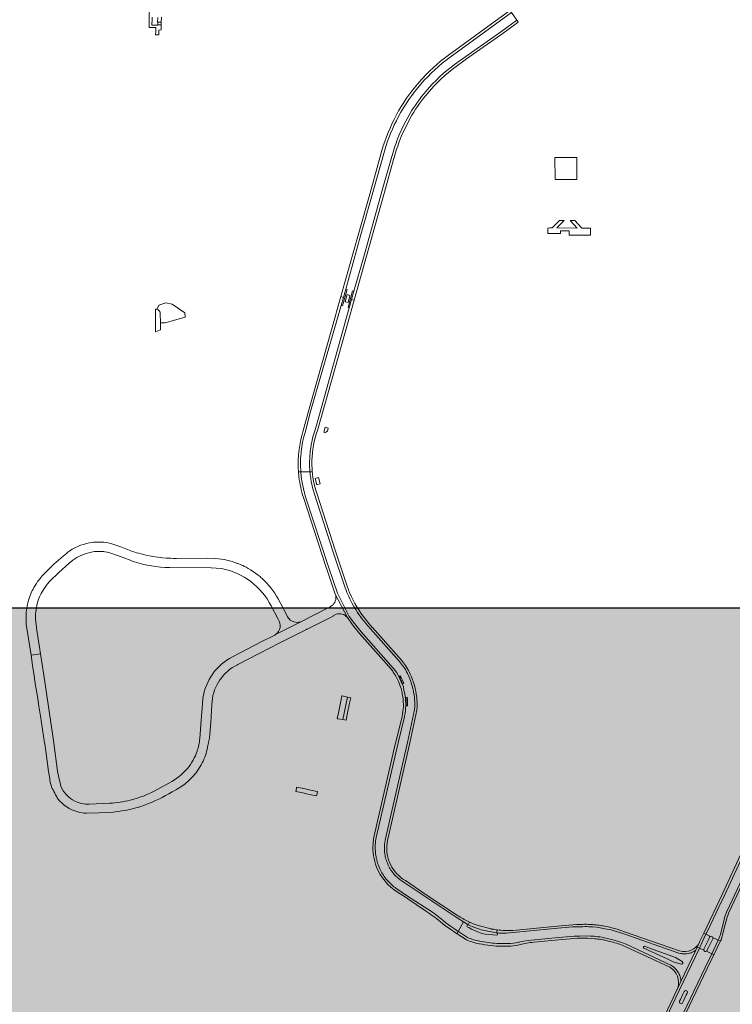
# Model space of a CAD drawing. Header units: metres. Extents: x 152391 to 157968, y 462336 to 467280.
# Tile 557 of 656: x 157128.2 to 157132.34, y 462640.69 to 462646.41. Entities that reach past the tile are written whole.
import ezdxf

# ---------------------------------------------------------------- set-up
doc = ezdxf.new("R2010")
doc.units = ezdxf.units.M
doc.header["$LTSCALE"] = 0.75
for name, color, linetype, lineweight in [('B-WE-VH-VERHARDING_ASFALT-GV', 251, 'Continuous', 18), ('B-WE-VH-VERHARDING_BETON-GV', 251, 'Continuous', 18), ('B-WE-VH-VERHARDING_OPEN-GV', 251, 'Continuous', 18), ('B-WE-VH-VERHARDING_STRAATBAKSTEEN-GV', 251, 'Continuous', 18), ('B-WE-VH-VERHARDING_TEGEL_RUBBER-GV', 251, 'Continuous', 18), ('X-XX-AL-TEKENBLAD-T18', 1, 'Continuous', 25), ('X-XX-AL-TEKENBLAD_VIEWPORT-V', 253, 'Continuous', 18)]:
    doc.layers.add(name, color=color, linetype=linetype, lineweight=lineweight)

msp = doc.modelspace()

# ---------------------------------------------------------------- hatches: boundary and pattern name
at = {"layer": 'X-XX-AL-TEKENBLAD_VIEWPORT-V', "transparency": 33554559}
h = msp.add_hatch(color=41, dxfattribs=at)
h.dxf.hatch_style = 1
h.paths.add_polyline_path([(157133.6203, 462642.9954), (157127.7403, 462642.9954), (157127.7403, 462636.4629), (157128.8471, 462636.4629), (157128.8471, 462636.515), (157132.1203, 462636.515), (157132.1203, 462639.5004), (157132.1814, 462639.5004), (157132.1814, 462639.6465), (157133.6203, 462639.6465)])

# ---------------------------------------------------------------- linework, layer by layer
at = {"layer": 'B-WE-VH-VERHARDING_ASFALT-GV'}
for points in [[(157128.952, 462646.5068), (157128.9505, 462646.4065), (157128.9511, 462646.3991), (157128.9504, 462646.3686), (157128.9898, 462646.3679), (157128.9894, 462646.3529), (157128.9886, 462646.349), (157128.988, 462646.327), (157129.0068, 462646.3267), (157129.0071, 462646.3353), (157129.0076, 462646.3528), (157129.0196, 462646.356), (157129.0206, 462646.3838), (157129.0005, 462646.3842), (157129.0003, 462646.3829), (157128.9656, 462646.3833), (157128.9662, 462646.4004), (157128.9681, 462646.4005), (157128.9685, 462646.4284)], [(157129.0001, 462646.4278), (157128.9992, 462646.4004), (157129.0008, 462646.4002), (157129.0208, 462646.3999), (157129.0226, 462646.4292)], [(157130.7001, 462646.196), (157131.0566, 462646.4554), (157131.0479, 462646.4676), (157130.6913, 462646.2082)], [(157130.7262, 462646.1545), (157130.7717, 462646.1875), (157131.0011, 462646.3472), (157131.088, 462646.4118), (157131.0566, 462646.4554), (157130.7001, 462646.196)], [(157131.0958, 462646.4008), (157131.088, 462646.4118), (157131.0011, 462646.3472), (157130.7717, 462646.1875), (157130.7262, 462646.1545)], [(157130.7351, 462646.1424), (157130.7805, 462646.1754), (157130.7954, 462646.1862), (157130.9945, 462646.3261), (157130.9946, 462646.3262), (157130.9948, 462646.3263), (157130.9954, 462646.3268), (157130.9957, 462646.3271), (157131.009, 462646.3362), (157131.0958, 462646.4008)], [(157130.39, 462645.7101), (157130.4019, 462645.7422), (157130.4309, 462645.8029), (157130.4651, 462645.867)], [(157130.4651, 462645.867), (157130.4309, 462645.8029), (157130.4019, 462645.7422), (157130.39, 462645.7101)], [(157130.4041, 462645.705), (157130.4157, 462645.7362), (157130.4157, 462645.7363), (157130.4443, 462645.7961), (157130.4781, 462645.8596)], [(157130.3182, 462645.6508), (157130.2473, 462645.3967), (157130.1798, 462645.1582), (157130.0936, 462644.849), (157130.1009, 462644.8468), (157130.0736, 462644.7514), (157130.0662, 462644.7535), (157129.8893, 462644.1375), (157129.8568, 462644.0164), (157129.8532, 462644.004), (157129.85, 462643.9917), (157129.8442, 462643.9669), (157129.8405, 462643.9483), (157129.8375, 462643.9294), (157129.8345, 462643.9073), (157129.8332, 462643.8947), (157129.8321, 462643.882), (157129.831, 462643.863), (157129.8305, 462643.8503), (157129.8304, 462643.844), (157129.8304, 462643.8196), (157129.8315, 462643.7971), (157129.8322, 462643.7869)], [(157130.1654, 462645.1623), (157130.0653, 462644.8053), (157130.0799, 462644.8012), (157130.0936, 462644.849), (157130.1798, 462645.1582), (157130.2473, 462645.3967), (157130.3182, 462645.6508)], [(157130.3037, 462645.655), (157130.2329, 462645.4008), (157130.1654, 462645.1623)], [(157129.8322, 462643.7869), (157129.8854, 462643.7875), (157129.8849, 462643.7924), (157129.8844, 462643.7988), (157129.8833, 462643.8196), (157129.8831, 462643.8299), (157129.8831, 462643.8424), (157129.8831, 462643.8486), (157129.8836, 462643.8641), (157129.8847, 462643.8828), (157129.8857, 462643.8952), (157129.8871, 462643.9075), (157129.8895, 462643.926), (157129.8915, 462643.9383), (157129.8931, 462643.9475), (157129.8956, 462643.9597), (157129.8983, 462643.9719), (157129.9028, 462643.99), (157129.9061, 462644.002), (157129.9097, 462644.0139), (157129.9155, 462644.0313), (157129.9416, 462644.1209), (157130.1141, 462644.7402), (157130.1067, 462644.7422), (157130.1335, 462644.8385), (157130.1409, 462644.8364), (157130.1957, 462645.0304), (157130.3035, 462645.4154), (157130.3096, 462645.4372), (157130.3569, 462645.6055)], [(157130.3569, 462645.6055), (157130.3096, 462645.4372), (157130.3035, 462645.4154), (157130.1957, 462645.0304), (157130.1409, 462644.8364), (157130.1275, 462644.7883), (157130.1422, 462644.7842), (157130.2101, 462645.0264), (157130.3179, 462645.4113), (157130.324, 462645.4331), (157130.3714, 462645.6015)], [(157129.8186, 462643.7867), (157129.8322, 462643.7869), (157129.8315, 462643.7971), (157129.8304, 462643.8196), (157129.8304, 462643.844), (157129.8305, 462643.8503), (157129.831, 462643.863), (157129.8321, 462643.882), (157129.8332, 462643.8947), (157129.8345, 462643.9073), (157129.8375, 462643.9294), (157129.8405, 462643.9483), (157129.8442, 462643.9669), (157129.85, 462643.9917), (157129.8532, 462644.004), (157129.8568, 462644.0164), (157129.8893, 462644.1375), (157130.0662, 462644.7535), (157130.0799, 462644.8012), (157130.0653, 462644.8053), (157130.0403, 462644.7165), (157130.0359, 462644.7013), (157129.876, 462644.1399), (157129.8438, 462644.0201)], [(157129.9283, 462644.0272), (157129.9545, 462644.1167), (157130.1052, 462644.6522), (157130.1422, 462644.7842), (157130.1275, 462644.7883), (157130.1141, 462644.7402), (157129.9416, 462644.1209), (157129.9155, 462644.0313), (157129.9097, 462644.0139), (157129.9061, 462644.002), (157129.9028, 462643.99), (157129.8983, 462643.9719), (157129.8956, 462643.9597), (157129.8931, 462643.9475), (157129.8915, 462643.9383), (157129.8895, 462643.926), (157129.8871, 462643.9075), (157129.8857, 462643.8952), (157129.8847, 462643.8828), (157129.8836, 462643.8641), (157129.8831, 462643.8486), (157129.8831, 462643.8424), (157129.8831, 462643.8299), (157129.8833, 462643.8196), (157129.8844, 462643.7988), (157129.8849, 462643.7924), (157129.8854, 462643.7875), (157129.8988, 462643.7877)], [(157130.7406, 462641.104), (157130.7477, 462641.1174), (157130.7312, 462641.1287), (157130.7022, 462641.1486), (157130.6761, 462641.1667), (157130.6595, 462641.1802), (157130.6298, 462641.2034), (157130.6025, 462641.2248), (157130.4474, 462641.3271), (157130.3969, 462641.3603), (157130.3865, 462641.3674), (157130.3797, 462641.3724), (157130.3731, 462641.3776), (157130.3666, 462641.383), (157130.3571, 462641.3915), (157130.3511, 462641.3973), (157130.3451, 462641.4033), (157130.3352, 462641.4143), (157130.3272, 462641.424), (157130.3246, 462641.4274), (157130.3171, 462641.4376), (157130.3124, 462641.4445), (157130.3079, 462641.4516), (157130.3036, 462641.4589), (157130.2975, 462641.47), (157130.2919, 462641.4813), (157130.2854, 462641.4963), (157130.2815, 462641.5067), (157130.2788, 462641.5147), (157130.2763, 462641.5227), (157130.2731, 462641.5349), (157130.2711, 462641.5431), (157130.2695, 462641.5514), (157130.2669, 462641.568), (157130.2653, 462641.5848), (157130.2649, 462641.5932), (157130.2647, 462641.6038), (157130.2649, 462641.6164), (157130.2661, 462641.6332), (157130.267, 462641.6416), (157130.2689, 462641.6541), (157130.2704, 462641.6623), (157130.3974, 462642.2137), (157130.4346, 462642.3638), (157130.4356, 462642.3688), (157130.438, 462642.3829), (157130.4387, 462642.3877), (157130.4399, 462642.3972), (157130.4407, 462642.4068), (157130.4414, 462642.4163), (157130.4418, 462642.4259), (157130.4418, 462642.4427), (157130.4408, 462642.4618), (157130.4399, 462642.4714), (157130.4387, 462642.4812), (157130.4361, 462642.4975), (157130.4343, 462642.5069), (157130.4319, 462642.5173), (157130.4283, 462642.5382), (157130.3911, 462642.6226), (157130.3691, 462642.6472), (157130.1831, 462642.858), (157130.1591, 462642.8873), (157130.1438, 462642.907), (157130.1141, 462642.948), (157130.0449, 462643.0831), (157129.993, 462643.2354), (157129.8596, 462643.6431), (157129.856, 462643.655), (157129.8526, 462643.6671), (157129.8495, 462643.6792), (157129.8451, 462643.6976), (157129.8414, 462643.7161), (157129.8382, 462643.7347), (157129.8363, 462643.7471), (157129.8347, 462643.7595), (157129.8337, 462643.7689), (157129.8325, 462643.7814), (157129.8322, 462643.7869), (157129.8186, 462643.7867)], [(157129.8988, 462643.7877), (157129.8854, 462643.7875), (157129.8855, 462643.7865), (157129.8859, 462643.7804), (157129.8872, 462643.7691), (157129.8894, 462643.7524), (157129.8904, 462643.7463), (157129.8931, 462643.731), (157129.8981, 462643.7066), (157129.9027, 462643.6885), (157129.9077, 462643.6705), (157129.9095, 462643.6645), (157130.0207, 462643.3218), (157130.0903, 462643.1127), (157130.0953, 462643.0998), (157130.1004, 462643.0872), (157130.1058, 462643.0748), (157130.1114, 462643.0624), (157130.1171, 462643.0502), (157130.1232, 462643.0381), (157130.1295, 462643.0261), (157130.141, 462643.0054), (157130.1515, 462642.9879), (157130.1624, 462642.9708), (157130.1699, 462642.9596), (157130.1777, 462642.9484), (157130.1857, 462642.9375), (157130.1981, 462642.9213), (157130.211, 462642.9055), (157130.2375, 462642.8748), (157130.4061, 462642.6851), (157130.4297, 462642.6546), (157130.4313, 462642.6529), (157130.4359, 462642.6454), (157130.4397, 462642.6388), (157130.4469, 462642.6255), (157130.4515, 462642.6165), (157130.4558, 462642.6074), (157130.4599, 462642.5982), (157130.4655, 462642.5841), (157130.4733, 462642.5629), (157130.4763, 462642.5536), (157130.4792, 462642.5443), (157130.4819, 462642.5346), (157130.4862, 462642.5159), (157130.4881, 462642.5063), (157130.4901, 462642.4942), (157130.4925, 462642.4749), (157130.4933, 462642.4651), (157130.4941, 462642.4505), (157130.4943, 462642.4359), (157130.4942, 462642.4264), (157130.4924, 462642.404), (157130.4518, 462642.2159), (157130.3227, 462641.6485), (157130.3219, 462641.6445), (157130.3205, 462641.6367), (157130.3187, 462641.621), (157130.3182, 462641.6131), (157130.3179, 462641.6052), (157130.318, 462641.5932), (157130.3186, 462641.5834), (157130.3194, 462641.5755), (157130.3204, 462641.5677), (157130.3217, 462641.5599), (157130.3233, 462641.5521), (157130.3251, 462641.5444), (157130.3272, 462641.5367), (157130.3295, 462641.5292), (157130.3322, 462641.5217), (157130.3351, 462641.5139), (157130.3398, 462641.5034), (157130.3442, 462641.4946), (157130.348, 462641.4876), (157130.352, 462641.4808), (157130.3563, 462641.4741), (157130.3608, 462641.4676), (157130.3655, 462641.4612), (157130.3704, 462641.455), (157130.3756, 462641.4489), (157130.3809, 462641.4431), (157130.3864, 462641.4374), (157130.3922, 462641.432), (157130.3981, 462641.4267), (157130.4057, 462641.4204), (157130.412, 462641.4156), (157130.4185, 462641.4109), (157130.4325, 462641.4016), (157130.736, 462641.1996), (157130.7776, 462641.1734), (157130.8049, 462641.1562), (157130.8123, 462641.1723)], [(157129.8468, 462643.6389), (157129.9802, 462643.2311), (157129.9835, 462643.2215), (157130.0071, 462643.152), (157130.0324, 462643.0778), (157130.1026, 462642.941), (157130.133, 462642.8989), (157130.1485, 462642.8789), (157130.1728, 462642.8492), (157130.3585, 462642.6388)], [(157130.103, 462643.1172), (157130.0335, 462643.326), (157129.9224, 462643.6686)], [(157129.3381, 462643.2833), (157129.2894, 462643.2858), (157129.1091, 462643.2849), (157129.0915, 462643.2849), (157129.0774, 462643.2852), (157129.0633, 462643.2858), (157129.0493, 462643.2866), (157129.0282, 462643.2883), (157129.0142, 462643.2898), (157129.0003, 462643.2915), (157128.9863, 462643.2934), (157128.9724, 462643.2956), (157128.9516, 462643.2994), (157128.931, 462643.3038), (157128.9036, 462643.3104), (157128.89, 462643.3142), (157128.8775, 462643.3178), (157128.8664, 462643.3212), (157128.8531, 462643.3256), (157128.7855, 462643.3509), (157128.7335, 462643.3693), (157128.725, 462643.3715), (157128.7122, 462643.3742), (157128.6992, 462643.3764), (157128.6862, 462643.378), (157128.6731, 462643.379), (157128.6622, 462643.3794), (157128.6491, 462643.3794), (157128.6359, 462643.3788), (157128.6272, 462643.378), (157128.6207, 462643.3773)], [(157128.4507, 462643.298), (157128.4101, 462643.2623), (157128.397, 462643.2509), (157128.3417, 462643.1967), (157128.335, 462643.1899), (157128.3285, 462643.1829), (157128.3221, 462643.1758), (157128.316, 462643.1685), (157128.3071, 462643.1572), (157128.3015, 462643.1495), (157128.2947, 462643.1396), (157128.287, 462643.1276), (157128.2798, 462643.1152), (157128.2753, 462643.1067), (157128.271, 462643.0982), (157128.265, 462643.0852)], [(157128.6877, 462643.3244), (157128.6937, 462643.3235), (157128.7071, 462643.3211), (157128.7219, 462643.3162), (157128.7661, 462643.3012), (157128.8142, 462643.2843)], [(157128.373, 462643.1517), (157128.4255, 462643.2023), (157128.4852, 462643.2563)], [(157129.0698, 462643.231), (157129.3111, 462643.2299), (157129.3404, 462643.2284), (157129.3718, 462643.2253)], [(157129.5839, 462643.1877), (157129.5711, 462643.1974), (157129.5579, 462643.2068), (157129.549, 462643.2127), (157129.5399, 462643.2184), (157129.526, 462643.2266), (157129.5142, 462643.2331), (157129.5047, 462643.238), (157129.495, 462643.2426), (157129.4802, 462643.2492), (157129.4628, 462643.2561), (157129.4627, 462643.2559)], [(157130.1026, 462642.941), (157130.0324, 462643.0778)], [(157128.2363, 462642.9034), (157128.2642, 462642.7216), (157128.3181, 462642.7297), (157128.2952, 462642.8792), (157128.2928, 462642.9037), (157128.2919, 462642.9101), (157128.2911, 462642.9188), (157128.2902, 462642.9318), (157128.2899, 462642.9427), (157128.29, 462642.9514), (157128.2903, 462642.9601), (157128.2912, 462642.9731), (157128.2928, 462642.9861), (157128.2949, 462642.999)], [(157129.6598, 462643.0086), (157129.6995, 462642.9316), (157129.6999, 462642.931)], [(157130.003, 462643.0039), (157129.9915, 462642.998), (157129.8325, 462642.9163), (157129.6854, 462642.8427)], [(157129.7482, 462642.9581), (157129.6997, 462643.0492)], [(157129.4639, 462642.6671), (157129.4653, 462642.6684), (157129.4656, 462642.6679), (157129.5909, 462642.7331), (157129.7096, 462642.7933), (157129.7568, 462642.8171), (157129.8293, 462642.8537), (157129.8657, 462642.8722), (157129.868, 462642.8733), (157129.8691, 462642.8739), (157129.9147, 462642.8973), (157130.0197, 462642.95), (157130.0204, 462642.9504), (157130.0373, 462642.96), (157130.0375, 462642.9601)], [(157129.6854, 462642.8427), (157129.8325, 462642.9163)], [(157130.4403, 462642.6632), (157130.4165, 462642.6937), (157130.2481, 462642.8831), (157130.2476, 462642.8837), (157130.2213, 462642.9142)], [(157129.6802, 462642.8395), (157129.602, 462642.7995), (157129.4801, 462642.7365), (157129.4356, 462642.7135)], [(157128.4372, 462641.9617), (157128.4346, 462641.9705), (157128.4252, 462642.0116), (157128.4178, 462642.0492), (157128.3966, 462642.2108), (157128.3962, 462642.2129), (157128.3372, 462642.6058), (157128.3181, 462642.7297), (157128.2642, 462642.7216), (157128.273, 462642.6632), (157128.2812, 462642.6025), (157128.29, 462642.5436), (157128.3005, 462642.4846), (157128.3094, 462642.426), (157128.3183, 462642.3675), (157128.3427, 462642.2129), (157128.3433, 462642.2083), (157128.3491, 462642.1645), (157128.3567, 462642.1068), (157128.3646, 462642.0472), (157128.3721, 462642.0054)], [(157130.4038, 462642.5993), (157130.4105, 462642.6032)], [(157130.3359, 462641.6457), (157130.3434, 462641.6789), (157130.44, 462642.1029), (157130.465, 462642.2129), (157130.465, 462642.213), (157130.5058, 462642.402), (157130.5077, 462642.4257), (157130.5077, 462642.446), (157130.5071, 462642.4611), (157130.5059, 462642.4762), (157130.5048, 462642.4862), (157130.5035, 462642.4962), (157130.5004, 462642.5137), (157130.4972, 462642.5285), (157130.4946, 462642.539)], [(157130.4307, 462642.5581), (157130.4235, 462642.5554)], [(157130.4946, 462642.539), (157130.4907, 462642.5529), (157130.488, 462642.5628)], [(157129.2631, 462642.4711), (157129.2603, 462642.4387), (157129.2581, 462642.4141), (157129.2527, 462642.3455), (157129.2452, 462642.2382)], [(157129.2877, 462642.1743), (157129.2905, 462642.1879), (157129.2921, 462642.1969), (157129.2935, 462642.206), (157129.2945, 462642.2135), (157129.2979, 462642.2242), (157129.3007, 462642.2394), (157129.3023, 462642.2627), (157129.3082, 462642.3311), (157129.3148, 462642.4351), (157129.316, 462642.4542)], [(157130.4426, 462642.4774), (157130.4502, 462642.4783)], [(157130.4528, 462642.4273), (157130.4451, 462642.4274)], [(157130.4214, 462642.3668), (157130.3843, 462642.2168), (157130.3834, 462642.2129), (157130.2573, 462641.6651)], [(157132.2272, 462641.0825), (157132.2591, 462641.0677), (157132.2623, 462641.0746), (157132.2663, 462641.0858), (157132.269, 462641.0947), (157132.2868, 462641.1615), (157132.2973, 462641.2038), (157132.3011, 462641.2148), (157132.3067, 462641.2292), (157132.3237, 462641.2667), (157132.5762, 462641.8019), (157132.655, 462641.9665), (157132.7424, 462642.1619), (157132.7005, 462642.1819), (157132.4126, 462641.5811), (157132.2947, 462641.3262), (157132.2604, 462641.2539), (157132.1958, 462641.1194), (157132.187, 462641.1011), (157132.2137, 462641.0887)], [(157129.0681, 462641.9807), (157128.9979, 462641.942)], [(157129.0843, 462641.928), (157129.0839, 462641.9288)], [(157128.7216, 462641.8622), (157128.6012, 462641.8563)], [(157128.5859, 462641.8043), (157128.6586, 462641.8058), (157128.6588, 462641.8058), (157128.6983, 462641.808), (157128.7411, 462641.8107), (157128.7557, 462641.8122), (157128.7702, 462641.814), (157128.792, 462641.8172), (157128.8064, 462641.8196), (157128.8208, 462641.8224), (157128.8351, 462641.8253), (157128.8459, 462641.8278), (157128.8593, 462641.8313), (157128.8738, 462641.8351)], [(157132.5762, 462641.8019), (157132.3237, 462641.2667), (157132.3067, 462641.2292), (157132.3011, 462641.2148), (157132.2973, 462641.2038), (157132.2868, 462641.1615), (157132.269, 462641.0947), (157132.2663, 462641.0858), (157132.2623, 462641.0746), (157132.2591, 462641.0677), (157132.2713, 462641.0621), (157132.2748, 462641.0694), (157132.2819, 462641.0909), (157132.2839, 462641.0982), (157132.2999, 462641.1583), (157132.3103, 462641.2), (157132.3137, 462641.2101), (157132.3191, 462641.2238), (157132.3359, 462641.2609), (157132.5881, 462641.7956)], [(157130.7426, 462641.2102), (157130.5599, 462641.3307), (157130.44, 462641.4129), (157130.4261, 462641.4221)], [(157130.3951, 462641.3455), (157130.44, 462641.3158), (157130.4544, 462641.306), (157130.5019, 462641.2734), (157130.5568, 462641.2371)], [(157130.6441, 462641.1733), (157130.6697, 462641.1527)], [(157130.8049, 462641.1562), (157130.7776, 462641.1734), (157130.7477, 462641.1174), (157130.7491, 462641.1164), (157130.8007, 462641.0828)], [(157130.8123, 462641.1723), (157130.8049, 462641.1562), (157130.8142, 462641.1516), (157130.8315, 462641.145)], [(157130.8394, 462641.1606), (157130.8225, 462641.1677)], [(157130.8007, 462641.0828), (157130.7491, 462641.1164), (157130.7477, 462641.1174), (157130.7406, 462641.104), (157130.7945, 462641.0691)], [(157130.8646, 462641.1124), (157130.8246, 462641.1308), (157130.8082, 462641.1397), (157130.7989, 462641.1445)], [(157130.8315, 462641.145), (157130.8708, 462641.131)], [(157130.9385, 462641.1325), (157130.8622, 462641.1525)], [(157130.9098, 462641.1202), (157130.9725, 462641.1092), (157130.9745, 462641.1264)], [(157130.9745, 462641.1264), (157130.9725, 462641.1092)], [(157131.1539, 462641.0657), (157131.3306, 462641.0823), (157131.4006, 462641.0888), (157131.4204, 462641.0898), (157131.4513, 462641.0908), (157131.4962, 462641.0912), (157131.516, 462641.0905), (157131.5369, 462641.0891), (157131.5566, 462641.0871), (157131.5702, 462641.0854), (157131.5819, 462641.0837), (157131.5956, 462641.0812), (157131.6229, 462641.0746), (157131.6542, 462641.0663), (157131.6855, 462641.0571), (157131.6987, 462641.0526), (157131.7177, 462641.0454), (157131.7233, 462641.0432), (157131.7278, 462641.0411), (157131.9838, 462640.921), (157131.9891, 462640.9178), (157131.9939, 462640.9146), (157131.9986, 462640.9112), (157132.0051, 462640.9056), (157132.0093, 462640.9015), (157132.0132, 462640.8973), (157132.0187, 462640.8906), (157132.0237, 462640.8836), (157132.0259, 462640.8799), (157132.0288, 462640.8748), (157132.0325, 462640.8671), (157132.0347, 462640.8617), (157132.0375, 462640.8535), (157132.0389, 462640.8479), (157132.0406, 462640.8394), (157132.0414, 462640.8337), (157132.0419, 462640.8272), (157132.1278, 462641.0081), (157132.1221, 462641.0042), (157132.1172, 462641.0013), (157132.107, 462640.9962), (157132.1018, 462640.994), (157132.0964, 462640.9922), (157132.091, 462640.9906), (157132.0854, 462640.9893), (157132.077, 462640.9878), (157132.0741, 462640.9875), (157132.0671, 462640.987), (157132.0614, 462640.9869), (157132.0528, 462640.9873), (157132.05, 462640.9876), (157132.0443, 462640.9884), (157132.0387, 462640.9895), (157132.0303, 462640.9917), (157131.7093, 462641.1029), (157131.6796, 462641.1128), (157131.6589, 462641.1194), (157131.6367, 462641.1259), (157131.6259, 462641.1284), (157131.5999, 462641.1336), (157131.572, 462641.1385), (157131.5525, 462641.1414), (157131.5299, 462641.1436), (157131.5174, 462641.1444), (157131.5044, 462641.145), (157131.4947, 462641.1453), (157131.4829, 462641.1454), (157131.4711, 462641.1452), (157131.4576, 462641.1447), (157131.4271, 462641.1445), (157131.4117, 462641.1436), (157131.3256, 462641.1357), (157131.0251, 462641.108)], [(157131.0251, 462641.108), (157131.3256, 462641.1357), (157131.4117, 462641.1436), (157131.4271, 462641.1445), (157131.4576, 462641.1447), (157131.4711, 462641.1452), (157131.4829, 462641.1454), (157131.4947, 462641.1453), (157131.5044, 462641.145), (157131.5174, 462641.1444), (157131.5299, 462641.1436), (157131.5525, 462641.1414), (157131.572, 462641.1385), (157131.5999, 462641.1336), (157131.6259, 462641.1284), (157131.6367, 462641.1259), (157131.6589, 462641.1194), (157131.6796, 462641.1128), (157131.7093, 462641.1029), (157132.0303, 462640.9917), (157132.0387, 462640.9895), (157132.0443, 462640.9884), (157132.05, 462640.9876), (157132.0528, 462640.9873), (157132.0614, 462640.9869), (157132.0671, 462640.987), (157132.0741, 462640.9875), (157132.077, 462640.9878), (157132.0854, 462640.9893), (157132.091, 462640.9906), (157132.0964, 462640.9922), (157132.1018, 462640.994), (157132.107, 462640.9962), (157132.1172, 462641.0013), (157132.1221, 462641.0042), (157132.1278, 462641.0081), (157132.1367, 462641.0269), (157132.1504, 462641.0556)], [(157131.4616, 462641.1584), (157131.4355, 462641.1572), (157131.3246, 462641.1472), (157131.0648, 462641.1238)], [(157131.559, 462641.1541), (157131.5494, 462641.1553)], [(157131.6401, 462641.139), (157131.6288, 462641.1416)], [(157132.0344, 462641.0046), (157131.9207, 462641.044), (157131.7138, 462641.1156), (157131.6923, 462641.1229), (157131.6706, 462641.1299)], [(157130.9717, 462641.0953), (157130.9038, 462641.1009)], [(157131.0988, 462641.0544), (157131.1039, 462641.0557)], [(157131.1039, 462641.0557), (157131.0988, 462641.0544)], [(157131.3306, 462641.0823), (157131.1539, 462641.0657)], [(157131.1858, 462641.0547), (157131.3319, 462641.0678), (157131.4415, 462641.0776), (157131.4961, 462641.0777), (157131.5014, 462641.0776), (157131.5209, 462641.0768), (157131.5416, 462641.0751)], [(157132.0197, 462640.7805), (157132.0419, 462640.8272), (157132.0414, 462640.8337), (157132.0406, 462640.8394), (157132.0389, 462640.8479), (157132.0375, 462640.8535), (157132.0347, 462640.8617), (157132.0325, 462640.8671), (157132.0288, 462640.8748), (157132.0259, 462640.8799), (157132.0237, 462640.8836), (157132.0187, 462640.8906), (157132.0132, 462640.8973), (157132.0093, 462640.9015), (157132.0051, 462640.9056), (157131.9986, 462640.9112), (157131.9939, 462640.9146), (157131.9891, 462640.9178), (157131.9838, 462640.921), (157131.7278, 462641.0411), (157131.7233, 462641.0432), (157131.7177, 462641.0454), (157131.6987, 462641.0526), (157131.6855, 462641.0571), (157131.6542, 462641.0663), (157131.6229, 462641.0746), (157131.5956, 462641.0812), (157131.5819, 462641.0837), (157131.5702, 462641.0854), (157131.5566, 462641.0871), (157131.5369, 462641.0891), (157131.516, 462641.0905), (157131.4962, 462641.0912), (157131.4513, 462641.0908), (157131.4204, 462641.0898), (157131.4006, 462641.0888), (157131.3306, 462641.0823)], [(157131.5751, 462641.0711), (157131.5891, 462641.0687), (157131.5927, 462641.068)], [(157132.2137, 462641.0887), (157132.187, 462641.1011), (157132.1629, 462641.0506), (157132.149, 462641.0212)], [(157132.1753, 462641.0147), (157132.1824, 462641.0294), (157132.2012, 462641.0687), (157132.2084, 462641.0837)], [(157132.19, 462641.0022), (157132.2207, 462640.9879), (157132.2591, 462641.0677), (157132.2272, 462641.0825)], [(157132.2268, 462641.0753), (157132.2194, 462641.06), (157132.2004, 462641.0208), (157132.1933, 462641.006)], [(157130.8696, 462641.0457), (157130.8862, 462641.0428), (157130.9028, 462641.0402), (157130.9195, 462641.0379), (157130.9362, 462641.0359), (157130.9668, 462641.0327), (157130.9697, 462641.0327), (157131.0358, 462641.0322)], [(157130.9709, 462641.0476), (157131.0359, 462641.0472)], [(157131.0359, 462641.0472), (157130.9709, 462641.0476)], [(157131.1023, 462641.0398), (157131.1075, 462641.0411)], [(157131.6767, 462641.0457), (157131.6862, 462641.0427), (157131.7048, 462641.036), (157131.7221, 462641.0289), (157131.9775, 462640.909)], [(157132.1743, 462641.0094), (157132.149, 462641.0212), (157132.0091, 462640.7268), (157131.9249, 462640.5505), (157131.8148, 462640.3218), (157131.8137, 462640.3199), (157131.7655, 462640.2183), (157131.7176, 462640.1177), (157131.7163, 462640.1159), (157131.7125, 462640.1078), (157131.7412, 462640.0945)], [(157131.7564, 462640.0874), (157131.783, 462640.0751), (157131.7899, 462640.0897), (157131.8355, 462640.1848), (157131.881, 462640.2799), (157131.9925, 462640.5117), (157132.1826, 462640.9086), (157132.2207, 462640.9879), (157132.19, 462641.0022)], [(157132.0434, 462640.9282), (157131.9972, 462640.9402), (157131.9614, 462640.9574), (157131.8725, 462640.9996), (157131.8254, 462641.0197)], [(157131.8303, 462641.0311), (157131.8797, 462641.013), (157131.973, 462640.9801), (157132.0102, 462640.9666)], [(157132.149, 462641.0212), (157132.1743, 462641.0094)], [(157131.8021, 462640.0838), (157131.8476, 462640.1789), (157131.8932, 462640.274), (157132.0047, 462640.5059), (157132.1948, 462640.9028), (157132.233, 462640.9822), (157132.2207, 462640.9879), (157132.1826, 462640.9086), (157131.9925, 462640.5117), (157131.881, 462640.2799), (157131.8355, 462640.1848), (157131.7899, 462640.0897), (157131.783, 462640.0751), (157131.7952, 462640.0695), (157131.8004, 462640.0805)], [(157132.0102, 462640.9666), (157132.0491, 462640.9419)], [(157132.0386, 462640.7221), (157132.0554, 462640.7577), (157132.0603, 462640.768)], [(157132.0337, 462640.7117), (157132.0386, 462640.7221)], [(157132.0783, 462640.7596), (157132.0732, 462640.7492), (157132.0565, 462640.7136), (157132.0519, 462640.7033)]]:
    msp.add_lwpolyline(points, dxfattribs=at)
for points in [[(157130.6913, 462646.2082, 0.058171), (157130.5192, 462646.0504)], [(157130.5306, 462646.0405, -0.058201), (157130.7001, 462646.196)], [(157130.7001, 462646.196, 0.058201), (157130.5306, 462646.0405)], [(157130.5603, 462645.9989, -0.058409), (157130.7262, 462646.1545)], [(157130.7262, 462646.1545, 0.058409), (157130.5603, 462645.9989)], [(157130.5717, 462645.9892, -0.058397), (157130.7351, 462646.1424)], [(157130.5192, 462646.0504, 0.056919), (157130.3866, 462645.8584)], [(157130.3998, 462645.8513, -0.056849), (157130.5306, 462646.0405)], [(157130.5306, 462646.0405, 0.056849), (157130.3998, 462645.8513)], [(157130.4651, 462645.867, -0.042742), (157130.5603, 462645.9989)], [(157130.5603, 462645.9989, 0.042742), (157130.4651, 462645.867)], [(157130.4781, 462645.8596, -0.04257), (157130.5717, 462645.9892)], [(157130.3866, 462645.8584, 0.051063), (157130.3037, 462645.655)], [(157130.3182, 462645.6508, -0.050979), (157130.3998, 462645.8513)], [(157130.3998, 462645.8513, 0.050979), (157130.3182, 462645.6508)], [(157130.3569, 462645.6055, -0.017854), (157130.39, 462645.7101)], [(157130.39, 462645.7101, 0.017854), (157130.3569, 462645.6055)], [(157130.3714, 462645.6015, -0.017807), (157130.4041, 462645.705)], [(157129.8967, 462643.8536, -0.077417), (157129.9283, 462644.0272)], [(157129.8438, 462644.0201, 0.072254), (157129.8169, 462643.8344)], [(157129.8969, 462643.8196, -0.014729), (157129.8967, 462643.8536)], [(157129.8169, 462643.8344, 0.006105), (157129.817, 462643.8196)], [(157129.817, 462643.8196, 0.013061), (157129.8186, 462643.7867)], [(157129.8988, 462643.7877, -0.01408), (157129.8969, 462643.8196)], [(157129.8186, 462643.7867, 0.010718), (157129.8213, 462643.7579)], [(157129.8213, 462643.7579, 0.04673), (157129.8468, 462643.6389)], [(157129.9006, 462643.7707, -0.007648), (157129.8988, 462643.7877)], [(157129.9224, 462643.6686, -0.045701), (157129.9006, 462643.7707)], [(157128.6207, 462643.3773, 0.118811), (157128.4885, 462643.3281)], [(157128.4885, 462643.3281, 0.040169), (157128.4507, 462643.298)], [(157128.4852, 462643.2563, -0.214588), (157128.6877, 462643.3244)], [(157128.8142, 462643.2843, 0.01742), (157128.8596, 462643.2672)], [(157129.4627, 462643.2559, 0.072908), (157129.3381, 462643.2833)], [(157128.8596, 462643.2672, 0.077579), (157129.0698, 462643.231)], [(157129.3718, 462643.2253, -0.230887), (157129.6598, 462643.0086)], [(157129.6057, 462643.1693, 0.015967), (157129.5839, 462643.1877)], [(157129.6997, 462643.0492, 0.085865), (157129.6057, 462643.1693)], [(157128.2949, 462642.999, -0.146566), (157128.373, 462643.1517)], [(157130.1264, 462643.0621, -0.021496), (157130.103, 462643.1172)], [(157128.265, 462643.0852, 0.129548), (157128.2363, 462642.9034)], [(157130.0324, 462643.0778, -0.290843), (157130.0195, 462643.0158)], [(157130.2213, 462642.9142, -0.063166), (157130.1264, 462643.0621)], [(157130.0195, 462643.0158, -0.086892), (157130.003, 462643.0039)], [(157129.8325, 462642.9163, -0.409033), (157129.7482, 462642.9581)], [(157130.0375, 462642.9601, -0.321822), (157130.1026, 462642.941)], [(157129.6999, 462642.931, -0.431371), (157129.6854, 462642.8427)], [(157129.6854, 462642.8427, -0.021254), (157129.6802, 462642.8395)], [(157129.4356, 462642.7135, 0.245043), (157129.2631, 462642.4711)], [(157129.316, 462642.4542, -0.260757), (157129.4639, 462642.6671)], [(157130.4817, 462642.5792, 0.06107), (157130.4403, 462642.6632)], [(157130.3585, 462642.6388, -0.018357), (157130.3733, 462642.6181)], [(157130.3733, 462642.6181, -0.017097), (157130.3842, 462642.6004)], [(157130.3842, 462642.6004, -0.028061), (157130.3995, 462642.5698)], [(157130.4235, 462642.5554, 0.0341), (157130.4038, 462642.5993)], [(157130.4105, 462642.6032, -0.034413), (157130.4307, 462642.5581)], [(157130.3995, 462642.5698, -0.033639), (157130.4147, 462642.5279)], [(157130.488, 462642.5628, -0.071694), (157130.4817, 462642.5792)], [(157130.4147, 462642.5279, -0.012518), (157130.4187, 462642.5127)], [(157130.4187, 462642.5127, -0.024999), (157130.425, 462642.4808)], [(157130.425, 462642.4808, -0.086756), (157130.4214, 462642.3668)], [(157130.4451, 462642.4274, 0.036047), (157130.4426, 462642.4774)], [(157130.4502, 462642.4783, -0.036055), (157130.4528, 462642.4273)], [(157129.2452, 462642.2382, -0.050485), (157129.2295, 462642.165)], [(157129.2295, 462642.165, -0.088352), (157129.1736, 462642.0649)], [(157129.2537, 462642.086, 0.065737), (157129.2877, 462642.1743)], [(157129.0839, 462641.9288, 0.157556), (157129.2537, 462642.086)], [(157129.1736, 462642.0649, -0.102272), (157129.0681, 462641.9807)], [(157128.3721, 462642.0054, 0.022786), (157128.3751, 462641.9873)], [(157128.3751, 462641.9873, 0.053988), (157128.3875, 462641.9488)], [(157128.3875, 462641.9488, 0.02183), (157128.4064, 462641.9118)], [(157128.4064, 462641.9118, 0.01307), (157128.4201, 462641.8888)], [(157128.5188, 462641.8747, -0.182815), (157128.4372, 462641.9617)], [(157128.9979, 462641.942, -0.062035), (157128.8402, 462641.8802)], [(157128.9263, 462641.8523, 0.046264), (157129.0843, 462641.928)], [(157128.4201, 462641.8888, 0.163332), (157128.5349, 462641.8119)], [(157128.6012, 462641.8563, -0.120227), (157128.5188, 462641.8747)], [(157128.8402, 462641.8802, -0.049202), (157128.7216, 462641.8622)], [(157128.8738, 462641.8351, 0.048116), (157128.9263, 462641.8523)], [(157128.5349, 462641.8119, 0.059657), (157128.5859, 462641.8043)], [(157130.2519, 462641.6252, 0.1122), (157130.2727, 462641.4918)], [(157130.2573, 462641.6651, 0.032817), (157130.2519, 462641.6252)], [(157130.3479, 462641.5184, -0.150096), (157130.3359, 462641.6457)], [(157130.4261, 462641.4221, -0.145528), (157130.3479, 462641.5184)], [(157130.2727, 462641.4918, 0.160436), (157130.3951, 462641.3455)], [(157130.5568, 462641.2371, -0.03092), (157130.6441, 462641.1733)], [(157130.8047, 462641.1758, -0.031011), (157130.7426, 462641.2102)], [(157130.8123, 462641.1723, -0.002683), (157130.8047, 462641.1758)], [(157130.8225, 462641.1677, -0.003404), (157130.8123, 462641.1723)], [(157130.6697, 462641.1527, 0.007351), (157130.7406, 462641.104)], [(157130.7989, 462641.1445, -0.578467), (157130.8049, 462641.1562)], [(157130.8622, 462641.1525, -0.024524), (157130.8394, 462641.1606)], [(157130.9038, 462641.1009, -0.042185), (157130.8646, 462641.1124)], [(157130.8708, 462641.131, 0.03902), (157130.9098, 462641.1202)], [(157130.9438, 462641.1311, -0.050996), (157130.9385, 462641.1325)], [(157130.9745, 462641.1264, -0.015628), (157130.9438, 462641.1311)], [(157130.9725, 462641.1092, -0.695336), (157130.9717, 462641.0953)], [(157131.0251, 462641.108, -0.063286), (157130.9725, 462641.1092)], [(157130.9725, 462641.1092, 0.063286), (157131.0251, 462641.108)], [(157131.0648, 462641.1238, -0.045485), (157130.9745, 462641.1264)], [(157131.495, 462641.1588, 0.015604), (157131.4616, 462641.1584)], [(157131.5248, 462641.1575, 0.010747), (157131.495, 462641.1588)], [(157131.5494, 462641.1553, 0.010968), (157131.5248, 462641.1575)], [(157131.5892, 462641.1493, 0.008979), (157131.559, 462641.1541)], [(157131.6288, 462641.1416, 0.008857), (157131.5892, 462641.1493)], [(157131.6706, 462641.1299, 0.006958), (157131.6401, 462641.139)], [(157130.7945, 462641.0691, 0.062304), (157130.8696, 462641.0457)], [(157130.8007, 462641.0828, 0.062361), (157130.8722, 462641.0605)], [(157130.8722, 462641.0605, -0.062361), (157130.8007, 462641.0828)], [(157130.8722, 462641.0605, 0.025242), (157130.9709, 462641.0476)], [(157130.9709, 462641.0476, -0.025242), (157130.8722, 462641.0605)], [(157131.0359, 462641.0472, 0.061697), (157131.0988, 462641.0544)], [(157131.0988, 462641.0544, -0.061697), (157131.0359, 462641.0472)], [(157131.1039, 462641.0557, -0.02219), (157131.1539, 462641.0657)], [(157131.1539, 462641.0657, 0.02219), (157131.1039, 462641.0557)], [(157131.1075, 462641.0411, -0.035512), (157131.1858, 462641.0547)], [(157131.5416, 462641.0751, -0.011649), (157131.5751, 462641.0711)], [(157131.5927, 462641.068, -0.00963), (157131.6374, 462641.0569)], [(157131.6374, 462641.0569, -0.007913), (157131.6767, 462641.0457)], [(157132.1504, 462641.0556, -0.369805), (157132.0344, 462641.0046)], [(157132.2084, 462641.0837, -0.186005), (157132.2137, 462641.0887)], [(157132.2137, 462641.0887, -0.441521), (157132.2272, 462641.0825)], [(157132.2272, 462641.0825, -0.182129), (157132.2268, 462641.0753)], [(157131.0358, 462641.0322, 0.061601), (157131.1023, 462641.0398)], [(157131.8254, 462641.0197, -0.708067), (157131.8303, 462641.0311)], [(157132.1743, 462641.0094, -0.133403), (157132.1753, 462641.0147)], [(157132.19, 462641.0022, -0.574898), (157132.1743, 462641.0094)], [(157132.1933, 462641.006, -0.131328), (157132.19, 462641.0022)], [(157132.0491, 462640.9419, -0.866877), (157132.0434, 462640.9282)], [(157131.9775, 462640.909, -0.362144), (157132.0229, 462640.7888)], [(157132.0229, 462640.7888, -0.023268), (157132.0197, 462640.7805)], [(157132.0603, 462640.768, -1.011947), (157132.0783, 462640.7596)], [(157132.0519, 462640.7033, -1.005142), (157132.0337, 462640.7117)]]:
    msp.add_lwpolyline(points, format="xyb", dxfattribs=at)
for points in [[(157130.1006, 462644.8173), (157130.1179, 462644.8127), (157130.1067, 462644.7713), (157130.0895, 462644.776)], [(157130.1006, 462644.8173), (157130.0895, 462644.776), (157130.1067, 462644.7713), (157130.1179, 462644.8127)], [(157130.3351, 462641.5139), (157130.3322, 462641.5217), (157130.3295, 462641.5292), (157130.3272, 462641.5367), (157130.3251, 462641.5444), (157130.3233, 462641.5521), (157130.3217, 462641.5599), (157130.3204, 462641.5677), (157130.3194, 462641.5755), (157130.3186, 462641.5834), (157130.318, 462641.5932), (157130.3179, 462641.6052), (157130.3182, 462641.6131), (157130.3187, 462641.621), (157130.3205, 462641.6367), (157130.3219, 462641.6445), (157130.3227, 462641.6485), (157130.4518, 462642.2159), (157130.4924, 462642.404), (157130.4942, 462642.4264), (157130.4943, 462642.4359), (157130.4941, 462642.4505), (157130.4933, 462642.4651), (157130.4925, 462642.4749), (157130.4901, 462642.4942), (157130.4881, 462642.5063), (157130.4862, 462642.5159), (157130.4819, 462642.5346), (157130.4792, 462642.5443), (157130.4763, 462642.5536), (157130.4733, 462642.5629), (157130.4655, 462642.5841), (157130.4599, 462642.5982), (157130.4558, 462642.6074), (157130.4515, 462642.6165), (157130.4469, 462642.6255), (157130.4397, 462642.6388), (157130.4359, 462642.6454), (157130.4313, 462642.6529), (157130.4297, 462642.6546), (157130.4061, 462642.6851), (157130.2375, 462642.8748), (157130.211, 462642.9055), (157130.1981, 462642.9213), (157130.1857, 462642.9375), (157130.1777, 462642.9484), (157130.1699, 462642.9596), (157130.1624, 462642.9708), (157130.1515, 462642.9879), (157130.141, 462643.0054), (157130.1295, 462643.0261), (157130.1232, 462643.0381), (157130.1171, 462643.0502), (157130.1114, 462643.0624), (157130.1058, 462643.0748), (157130.1004, 462643.0872), (157130.0953, 462643.0998), (157130.0903, 462643.1127), (157130.0207, 462643.3218), (157129.9095, 462643.6645), (157129.9077, 462643.6705), (157129.9027, 462643.6885), (157129.8981, 462643.7066), (157129.8931, 462643.731), (157129.8904, 462643.7463), (157129.8894, 462643.7524), (157129.8872, 462643.7691), (157129.8859, 462643.7804), (157129.8855, 462643.7865), (157129.8854, 462643.7875), (157129.8322, 462643.7869), (157129.8325, 462643.7814), (157129.8337, 462643.7689), (157129.8347, 462643.7595), (157129.8363, 462643.7471), (157129.8382, 462643.7347), (157129.8414, 462643.7161), (157129.8451, 462643.6976), (157129.8495, 462643.6792), (157129.8526, 462643.6671), (157129.856, 462643.655), (157129.8596, 462643.6431), (157129.993, 462643.2354), (157130.0449, 462643.0831), (157130.1141, 462642.948), (157130.1438, 462642.907), (157130.1591, 462642.8873), (157130.1831, 462642.858), (157130.3691, 462642.6472), (157130.3911, 462642.6226), (157130.4283, 462642.5382), (157130.4319, 462642.5173), (157130.4343, 462642.5069), (157130.4361, 462642.4975), (157130.4387, 462642.4812), (157130.4399, 462642.4714), (157130.4408, 462642.4618), (157130.4418, 462642.4427), (157130.4418, 462642.4259), (157130.4414, 462642.4163), (157130.4407, 462642.4068), (157130.4399, 462642.3972), (157130.4387, 462642.3877), (157130.438, 462642.3829), (157130.4356, 462642.3688), (157130.4346, 462642.3638), (157130.3974, 462642.2137), (157130.2704, 462641.6623), (157130.2689, 462641.6541), (157130.267, 462641.6416), (157130.2661, 462641.6332), (157130.2649, 462641.6164), (157130.2647, 462641.6038), (157130.2649, 462641.5932), (157130.2653, 462641.5848), (157130.2669, 462641.568), (157130.2695, 462641.5514), (157130.2711, 462641.5431), (157130.2731, 462641.5349), (157130.2763, 462641.5227), (157130.2788, 462641.5147), (157130.2815, 462641.5067), (157130.2854, 462641.4963), (157130.2919, 462641.4813), (157130.2975, 462641.47), (157130.3036, 462641.4589), (157130.3079, 462641.4516), (157130.3124, 462641.4445), (157130.3171, 462641.4376), (157130.3246, 462641.4274), (157130.3272, 462641.424), (157130.3352, 462641.4143), (157130.3451, 462641.4033), (157130.3511, 462641.3973), (157130.3571, 462641.3915), (157130.3666, 462641.383), (157130.3731, 462641.3776), (157130.3797, 462641.3724), (157130.3865, 462641.3674), (157130.3969, 462641.3603), (157130.4474, 462641.3271), (157130.6025, 462641.2248), (157130.6298, 462641.2034), (157130.6595, 462641.1802), (157130.6761, 462641.1667), (157130.7022, 462641.1486), (157130.7312, 462641.1287), (157130.7477, 462641.1174), (157130.7776, 462641.1734), (157130.736, 462641.1996), (157130.4325, 462641.4016), (157130.4185, 462641.4109), (157130.412, 462641.4156), (157130.4057, 462641.4204), (157130.3981, 462641.4267), (157130.3922, 462641.432), (157130.3864, 462641.4374), (157130.3809, 462641.4431), (157130.3756, 462641.4489), (157130.3704, 462641.455), (157130.3655, 462641.4612), (157130.3608, 462641.4676), (157130.3563, 462641.4741), (157130.352, 462641.4808), (157130.348, 462641.4876), (157130.3442, 462641.4946), (157130.3398, 462641.5034)], [(157132.1748, 462641.1067), (157132.187, 462641.1011), (157132.1958, 462641.1194), (157132.2604, 462641.2539), (157132.2947, 462641.3262), (157132.4126, 462641.5811), (157132.7005, 462642.1819), (157132.6851, 462642.1892), (157132.6826, 462642.1838), (157132.6334, 462642.0792), (157132.4665, 462641.7265), (157132.4004, 462641.5869), (157132.2825, 462641.332)], [(157132.187, 462641.1011), (157132.1748, 462641.1067), (157132.1507, 462641.0564), (157132.1504, 462641.0556), (157132.1367, 462641.0269), (157132.149, 462641.0212), (157132.1629, 462641.0506)], [(157132.2591, 462641.0677), (157132.2207, 462640.9879), (157132.233, 462640.9822), (157132.2713, 462641.0621)], [(157132.1278, 462641.0081), (157132.0419, 462640.8272), (157132.0197, 462640.7805), (157132.0193, 462640.7798), (157132.019, 462640.779), (157131.9969, 462640.7326), (157131.9127, 462640.5564), (157131.8018, 462640.3264), (157131.7533, 462640.2242), (157131.7059, 462640.1245), (157131.7046, 462640.1227), (157131.7002, 462640.1134), (157131.7125, 462640.1078), (157131.7163, 462640.1159), (157131.7176, 462640.1177), (157131.7655, 462640.2183), (157131.8137, 462640.3199), (157131.8148, 462640.3218), (157131.9249, 462640.5505), (157132.0091, 462640.7268), (157132.149, 462641.0212), (157132.1367, 462641.0269)]]:
    msp.add_lwpolyline(points, close=True, dxfattribs=at)
at = {"layer": 'B-WE-VH-VERHARDING_BETON-GV'}
for points in [[(157129.0208, 462646.3999), (157129.0008, 462646.4002), (157129.0005, 462646.3842), (157129.0206, 462646.3838)], [(157129.9728, 462644.0474), (157129.9652, 462644.0179), (157129.9781, 462644.0148), (157129.9806, 462644.0235), (157129.9864, 462644.0221), (157129.9915, 462644.042)], [(157129.9153, 462643.7485), (157129.9246, 462643.7124), (157129.9308, 462643.7142), (157129.9449, 462643.7182), (157129.9346, 462643.7539)]]:
    msp.add_lwpolyline(points, close=True, dxfattribs=at)
at = {"layer": 'B-WE-VH-VERHARDING_OPEN-GV'}
for points in [[(157130.0451, 462642.3546), (157130.048, 462642.3532), (157130.0759, 462642.3483), (157130.1042, 462642.4794), (157130.0728, 462642.4863), (157130.0709, 462642.4868), (157130.0645, 462642.4556), (157130.0526, 462642.3981), (157130.0506, 462642.3883), (157130.0438, 462642.3552)], [(157130.1159, 462642.4437), (157130.1226, 462642.4753), (157130.1042, 462642.4794), (157130.0759, 462642.3483), (157130.0951, 462642.3449), (157130.1021, 462642.3776), (157130.1041, 462642.3873), (157130.1139, 462642.4339)], [(157129.8338, 462641.924), (157129.8435, 462641.922), (157129.8661, 462641.9172), (157129.8827, 462641.9137), (157129.8925, 462641.9116), (157129.9235, 462641.9051), (157129.9246, 462641.9112), (157129.9287, 462641.9303), (157129.927, 462641.9307), (157129.8979, 462641.9368), (157129.8391, 462641.9492), (157129.8079, 462641.9558), (157129.8076, 462641.9534), (157129.805, 462641.9367), (157129.8033, 462641.9305)]]:
    msp.add_lwpolyline(points, close=True, dxfattribs=at)
at = {"layer": 'B-WE-VH-VERHARDING_STRAATBAKSTEEN-GV'}
msp.add_lwpolyline([(157131.3983, 462645.2485), (157131.4381, 462645.2034), (157131.3205, 462645.2041), (157131.3623, 462645.248), (157131.3351, 462645.2482), (157131.2939, 462645.2041), (157131.277, 462645.2041), (157131.2685, 462645.204), (157131.2686, 462645.1729), (157131.3416, 462645.173), (157131.3417, 462645.1869), (157131.3917, 462645.1867), (157131.3916, 462645.1617), (157131.4411, 462645.1618), (157131.5166, 462645.1619), (157131.5166, 462645.2031), (157131.4649, 462645.203), (157131.4243, 462645.2484)], close=True, dxfattribs=at)
for points in [[(157128.988, 462644.7317), (157128.9864, 462644.5999), (157129.0164, 462644.6125), (157129.0166, 462644.6126)], [(157129.0166, 462644.6126), (157129.0165, 462644.6472), (157129.0165, 462644.6534), (157129.0155, 462644.6534), (157129.0152, 462644.7066)]]:
    msp.add_lwpolyline(points, dxfattribs=at)
for points in [[(157128.9948, 462644.7314, 0.058845), (157128.988, 462644.7317)], [(157129.0152, 462644.7066, 0.368571), (157128.9948, 462644.7314)]]:
    msp.add_lwpolyline(points, format="xyb", dxfattribs=at)
at = {"layer": 'B-WE-VH-VERHARDING_TEGEL_RUBBER-GV'}
msp.add_lwpolyline([(157131.4361, 462645.4866), (157131.4358, 462645.6143), (157131.3097, 462645.6141), (157131.31, 462645.4863)], close=True, dxfattribs=at)
for points in [[(157129.0165, 462644.6534), (157129.0431, 462644.6535), (157129.1593, 462644.6854), (157129.1578, 462644.7111), (157129.0833, 462644.7612), (157129.0471, 462644.7692), (157129.0069, 462644.7553), (157128.9948, 462644.7314)], [(157129.0152, 462644.7066), (157129.0155, 462644.6534), (157129.0165, 462644.6534)]]:
    msp.add_lwpolyline(points, dxfattribs=at)
msp.add_lwpolyline([(157128.9948, 462644.7314, -0.368571), (157129.0152, 462644.7066)], format="xyb", dxfattribs=at)
at = {"layer": 'X-XX-AL-TEKENBLAD-T18', "flags": 128}
msp.add_lwpolyline([(157133.6203, 462642.9954), (157127.7403, 462642.9954), (157127.7403, 462636.4629), (157128.8471, 462636.4629), (157128.8471, 462636.515), (157132.1203, 462636.515), (157132.1203, 462639.5004), (157132.1814, 462639.5004), (157132.1814, 462639.6465), (157133.6203, 462639.6465)], close=True, dxfattribs=at)

doc.saveas('drawing.dxf')
